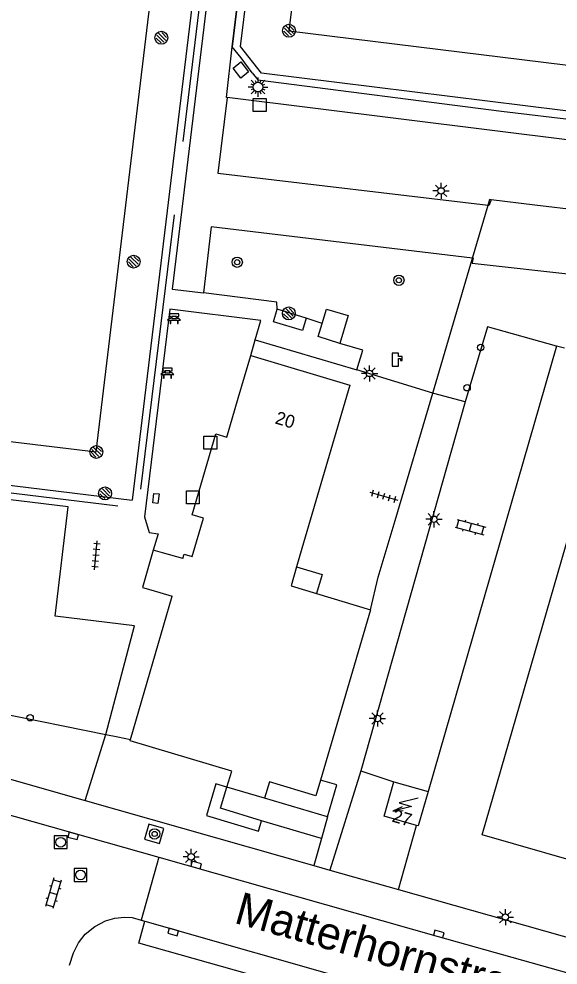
# Model space of a CAD drawing. Extents: x 132994 to 136000, y 393499 to 395512.
# Drawn here: x 134149.4 to 134191.2, y 394727.5 to 394800.7 of the extents above; entities that cross this region are included whole.
import ezdxf

# ---------------------------------------------------------------- set-up
doc = ezdxf.new("R2010")
doc.units = 0
for name, color, linetype in [('bs-afsc-ballenvanger', 7, 'Continuous'), ('bs-afsc-belijning', 7, 'Continuous'), ('bs-afsc-hekwerk laag', 7, 'Continuous'), ('bs-afsc-poort', 7, 'Continuous'), ('bs-afsc-schoonlooprooster', 7, 'Continuous'), ('bs-symb-beregeningsautomaat', 7, 'Continuous'), ('bs-symb-cornervlag', 7, 'Continuous'), ('bs-symb-magneetklep', 7, 'Continuous'), ('bs-symb-sproeier', 7, 'Continuous'), ('bs-symb-veldverlichting', 7, 'Continuous'), ('gg-afsc-hekwerk', 7, 'Continuous'), ('gg-afsc-muur', 7, 'Continuous'), ('gg-anno-huisnummerreeks BGT', 7, 'Continuous'), ('gg-anno-openbare ruimte label', 7, 'Continuous'), ('gg-bbg-hoofdgebouw', 7, 'Continuous'), ('gg-bbg-overig bouwwerk', 7, 'Continuous'), ('gg-knt-trap', 7, 'Continuous'), ('gg-knt-verharding', 7, 'Continuous'), ('gg-knt-verharding nz', 7, 'Continuous'), ('gt-grn-weggrens', 7, 'Continuous'), ('gt-symb-bank', 7, 'Continuous'), ('gt-symb-boom', 7, 'Continuous'), ('gt-symb-klinker verharding', 7, 'Continuous'), ('gt-symb-kolk', 7, 'Continuous'), ('gt-symb-kolk center center', 7, 'Continuous'), ('gt-symb-lichtmast', 7, 'Continuous'), ('gt-symb-pomp', 7, 'Continuous'), ('gt-symb-rioolschacht', 7, 'Continuous'), ('gt-symb-straatmeubilair', 7, 'Continuous'), ('gt-symb-tegel verharding', 7, 'Continuous'), ('gt-symb-trafo symbool', 7, 'Continuous'), ('gt-symb-verkeersbordpaal', 7, 'Continuous'), ('gt-symb-vlaggenmast', 7, 'Continuous')]:
    doc.layers.add(name, color=color, linetype=linetype)

# ---------------------------------------------------------------- blocks, each defined once
blk = doc.blocks.new('gt0-LMAST')
at = {"layer": 'gt-symb-lichtmast'}
for p, q in [((-0.182, 0.173), (-0.447, 0.438)), ((-0.005, 0.246), (-0.005, 0.621)), ((0.172, 0.173), (0.437, 0.438)), ((-0.255, -0.004), (-0.63, -0.004)), ((-0.182, -0.181), (-0.447, -0.446)), ((-0.005, -0.254), (-0.005, -0.629)), ((0.437, -0.446), (0.172, -0.181)), ((0.245, -0.004), (0.62, -0.004))]:
    blk.add_line(p, q, dxfattribs=at)
blk.add_circle((-0.005, -0.004), 0.25, dxfattribs=at)
blk = doc.blocks.new('DUMMY')
at = {"layer": 'gt-symb-straatmeubilair'}
blk.add_lwpolyline([(0.5, -0.5), (-0.5, -0.5), (-0.5, 0.5), (0.5, 0.5)], close=True, dxfattribs=at)
blk = doc.blocks.new('bs0-VELDV')
at = {"layer": 'bs-symb-veldverlichting'}
for p, q in [((0, 0.75), (0, 0.375)), ((-0.375, 0), (-0.75, 0)), ((-0.53, 0.53), (-0.265, 0.265)), ((-0.346, 0.144), (-0.52, 0.215)), ((-0.215, 0.52), (-0.144, 0.346)), ((0.215, 0.52), (0.144, 0.346)), ((0.265, 0.265), (0.53, 0.53)), ((0.346, 0.144), (0.52, 0.215)), ((0.375, 0), (0.75, 0)), ((-0.265, -0.265), (-0.53, -0.53)), ((-0.346, -0.144), (-0.52, -0.215)), ((-0.144, -0.346), (-0.215, -0.52)), ((0, -0.375), (0, -0.75)), ((0.144, -0.346), (0.215, -0.52)), ((0.265, -0.265), (0.53, -0.53)), ((0.346, -0.144), (0.52, -0.215))]:
    blk.add_line(p, q, dxfattribs=at)
blk.add_circle((0, 0), 0.375, dxfattribs=at)
blk = doc.blocks.new('bs0-CORNVLG')
at = {"layer": 'bs-symb-cornervlag'}
for p, q in [((-0.345, 0.203), (0.203, -0.345)), ((-0.212, 0.354), (0.345, -0.203)), ((0.025, 0.399), (0.399, 0.025)), ((-0.399, -0.025), (-0.025, -0.399))]:
    blk.add_line(p, q, dxfattribs=at)
blk.add_circle((0, 0), 0.5, dxfattribs=at)
blk = doc.blocks.new('bs0-BEREGENAUTOM')
at = {"layer": 'bs-symb-beregeningsautomaat'}
for p, q in [((-0.345, 0.203), (0.203, -0.345)), ((-0.212, 0.354), (0.345, -0.203)), ((0.025, 0.399), (0.399, 0.025)), ((-0.399, -0.025), (-0.025, -0.399))]:
    blk.add_line(p, q, dxfattribs=at)
blk.add_circle((0, 0), 0.5, dxfattribs=at)
blk = doc.blocks.new('gt0-POMP')
at = {"layer": 'gt-symb-pomp'}
blk.add_lwpolyline([(-0.242, 0), (0.242, 0), (0.242, 0.609), (0.399, 0.609), (0.399, 0.452), (0.534, 0.452), (0.534, 0.744), (0.242, 0.744), (0.242, 1), (-0.242, 1)], close=True, dxfattribs=at)
blk = doc.blocks.new('gt0-BOOM')
at = {"layer": 'gt-symb-boom'}
for radius in [0.4, 0.2]:
    blk.add_circle((0, 0), radius, dxfattribs=at)
blk = doc.blocks.new('gt0-VPAAL')
at = {"layer": 'gt-symb-verkeersbordpaal'}
blk.add_circle((0, 0), 0.25, dxfattribs=at)
blk = doc.blocks.new('BS0-MAGNKLP')
at = {"layer": 'bs-symb-magneetklep'}
for p, q in [((-0.345, 0.203), (0.203, -0.345)), ((-0.212, 0.354), (0.345, -0.203)), ((0.025, 0.399), (0.399, 0.025)), ((-0.399, -0.025), (-0.025, -0.399))]:
    blk.add_line(p, q, dxfattribs=at)
blk.add_circle((0, 0), 0.5, dxfattribs=at)
blk = doc.blocks.new('bs0-SPROEIER')
at = {"layer": 'bs-symb-sproeier'}
for p, q in [((-0.345, 0.203), (0.203, -0.345)), ((-0.212, 0.354), (0.345, -0.203)), ((0.025, 0.399), (0.399, 0.025)), ((-0.399, -0.025), (-0.025, -0.399))]:
    blk.add_line(p, q, dxfattribs=at)
blk.add_circle((0, 0), 0.5, dxfattribs=at)
blk = doc.blocks.new('gt0-BANK')
at = {"layer": 'gt-symb-bank'}
for p, q in [((-0.504, 0.274), (-0.322, 0.274)), ((-0.314, 0.265), (-0.314, 0.007)), ((-0.308, 0), (-0.266, 0)), ((-0.258, 0.009), (-0.258, 0.265)), ((-0.251, 0.274), (0.252, 0.274)), ((-0.243, 0.547), (-0.243, 0.412)), ((0.244, 0.487), (0.244, 0.547)), ((0.26, 0.265), (0.26, 0.007)), ((0.266, 0), (0.305, 0)), ((0.311, 0.007), (0.311, 0.265)), ((0.319, 0.274), (0.501, 0.274))]:
    blk.add_line(p, q, dxfattribs=at)
for points in [[(-0.362, 0.761), (-0.362, 0.554), (-0.251, 0.554)], [(0.252, 0.554), (0.359, 0.554), (0.359, 0.761), (-0.362, 0.761)], [(-0.251, 0.404), (-0.362, 0.404), (-0.504, 0.274)], [(0.501, 0.274), (0.359, 0.404), (0.244, 0.404)]]:
    blk.add_lwpolyline(points, dxfattribs=at)
for centre, start, end in [((-0.308, 0.007), 180, 270), ((0.266, 0.007), 180, 270), ((0.305, 0.007), 270, 0)]:
    blk.add_arc(centre, 0.00643, start, end, dxfattribs=at)
for points, degree in [([(-0.322, 0.274), (-0.314, 0.273), (-0.314, 0.265)], 2), ([(-0.266, 0), (-0.258, 0), (-0.258, 0.009)], 2), ([(-0.258, 0.265), (-0.257, 0.274), (-0.251, 0.274)], 2), ([(-0.251, 0.554), (-0.243, 0.553), (-0.243, 0.547)], 2), ([(-0.243, 0.412), (-0.243, 0.404), (-0.251, 0.404)], 2), ([(-0.18, 0.554), (0, 0.554), (0.18, 0.554), (0.189, 0.553), (0.189, 0.547), (0.189, 0.48), (0.189, 0.412), (0.189, 0.404), (0.18, 0.404), (0, 0.404), (-0.18, 0.404), (-0.188, 0.404), (-0.188, 0.412), (-0.188, 0.48), (-0.188, 0.547), (-0.186, 0.554), (-0.18, 0.554)], 3), ([(0.244, 0.547), (0.245, 0.554), (0.252, 0.554)], 2), ([(0.244, 0.404), (0.244, 0.462), (0.244, 0.487)], 2), ([(0.252, 0.274), (0.26, 0.273), (0.26, 0.265)], 2), ([(0.311, 0.265), (0.312, 0.274), (0.319, 0.274)], 2)]:
    blk.add_open_spline(points, degree=degree, dxfattribs=at)
blk = doc.blocks.new('gt0-TEG1')
at = {"layer": 'gt-symb-tegel verharding'}
for p, q in [((-1.125, 0), (1.125, 0)), ((-0.9, -0.25), (-0.9, 0.25)), ((-0.45, -0.25), (-0.45, 0.25)), ((0, -0.25), (0, 0.25)), ((0.45, -0.25), (0.45, 0.25)), ((0.9, -0.25), (0.9, 0.25))]:
    blk.add_line(p, q, dxfattribs=at)
blk = doc.blocks.new('gt0-KOLKCC')
at = {"layer": 'gt-symb-kolk center center'}
blk.add_lwpolyline([(-0.375, 0.2), (0.375, 0.2), (0.375, -0.2), (-0.375, -0.2)], close=True, dxfattribs=at)
blk = doc.blocks.new('gt0-VMAST')
at = {"layer": 'gt-symb-vlaggenmast'}
blk.add_circle((0, 0), 0.25, dxfattribs=at)
blk = doc.blocks.new('gt0-RS')
at = {"layer": 'gt-symb-rioolschacht'}
blk.add_lwpolyline([(-0.5, -0.5), (0.5, -0.5), (0.5, 0.5), (-0.5, 0.5)], close=True, dxfattribs=at)
blk.add_circle((0, 0), 0.375, dxfattribs=at)
blk = doc.blocks.new('gt0-KOLK')
at = {"layer": 'gt-symb-kolk'}
blk.add_lwpolyline([(0, 0), (0.375, 0), (0.375, 0.4), (-0.375, 0.4), (-0.375, 0), (0, 0)], dxfattribs=at)
blk = doc.blocks.new('gt0-HSP')
at = {"layer": 'gt-symb-trafo symbool'}
for points in [[(0.771, 0.746), (-0.529, -0.004), (0.471, -0.004), (-0.829, -0.754)], [(-0.217, -0.24), (-0.829, -0.754), (-0.077, -0.48)]]:
    blk.add_lwpolyline(points, dxfattribs=at)
blk = doc.blocks.new('gt0-KL1')
at = {"layer": 'gt-symb-klinker verharding'}
for p, q in [((-1.15, 0.3), (1.15, 0.3)), ((-1, -0.3), (-1, 0.3)), ((-0.5, 0.3), (-0.5, 0.45)), ((0, -0.3), (0, 0.3)), ((0.5, 0.3), (0.5, 0.45)), ((1, -0.3), (1, 0.3)), ((-1.15, -0.3), (1.15, -0.3)), ((-0.5, -0.45), (-0.5, -0.3)), ((0.5, -0.45), (0.5, -0.3))]:
    blk.add_line(p, q, dxfattribs=at)

msp = doc.modelspace()

# ---------------------------------------------------------------- linework, layer by layer
at = {"layer": 'bs-afsc-ballenvanger'}
msp.add_line((134186.824, 394793.535), (134202.389, 394791.68), dxfattribs=at)
at = {"layer": 'bs-afsc-belijning'}
for points in [[(134155.44, 394767.167), (134167.37, 394866.482), (134103.775, 394874.106), (134091.908, 394774.816), (134155.44, 394767.167)], [(134277.408, 394851.045), (134178.173, 394863.209), (134170.357, 394799.755), (134269.563, 394787.552), (134277.408, 394851.045)]]:
    msp.add_lwpolyline(points, dxfattribs=at)
at = {"layer": 'bs-afsc-hekwerk laag'}
for p, q in [((134165.957, 394798.525), (134168.18, 394816.566)), ((134166.655, 394797.667), (134165.957, 394798.525)), ((134158.899, 394764.295), (134161.488, 394785.525))]:
    msp.add_line(p, q, dxfattribs=at)
for points in [[(134162.178, 394791.188), (134171.721, 394869.942), (134101.145, 394878.386)], [(134167.52, 394796.502), (134167.956, 394795.951), (134186.824, 394793.535)], [(134157.111, 394762.967), (134147.122, 394764.187), (134146.653, 394760.287)]]:
    msp.add_lwpolyline(points, dxfattribs=at)
at = {"layer": 'bs-afsc-poort'}
for p, q in [((134167.52, 394796.502), (134166.655, 394797.667)), ((134177.277, 394757.483), (134178.57, 394761.861))]:
    msp.add_line(p, q, dxfattribs=at)
at = {"layer": 'bs-afsc-schoonlooprooster'}
msp.add_lwpolyline([(134166.619, 394796.079), (134166.026, 394796.862), (134166.633, 394797.362), (134167.226, 394796.58), (134166.619, 394796.079)], dxfattribs=at)
at = {"layer": 'gg-afsc-hekwerk'}
for p, q in [((134186.004, 394786.709), (134189.4, 394786.3)), ((134184.572, 394782.169), (134185.783, 394786.264)), ((134189.4, 394786.3), (134201.637, 394784.828)), ((134181.486, 394771.728), (134184.572, 394782.169)), ((134178.57, 394761.861), (134181.486, 394771.728)), ((134177.277, 394757.483), (134178.57, 394761.861)), ((134176.67, 394754.95), (134177.277, 394757.483)), ((134146.602, 394747.262), (134156.167, 394745.307)), ((134156.167, 394745.307), (134157.103, 394745.116)), ((134157.103, 394745.116), (134158.086, 394744.915))]:
    msp.add_line(p, q, dxfattribs=at)
msp.add_lwpolyline([(134185.783, 394786.264), (134185.917, 394786.719), (134186.004, 394786.709)], dxfattribs=at)
at = {"layer": 'gg-afsc-muur'}
msp.add_line((134172.88, 394737.273), (134168.242, 394738.627), dxfattribs=at)
at = {"layer": 'gg-bbg-hoofdgebouw'}
for p, q in [((134166.436, 394771.335), (134167.4, 394774.63)), ((134167.4, 394774.63), (134175.07, 394772.33)), ((134175.07, 394772.33), (134171.365, 394759.694)), ((134160.574, 394759.371), (134159.845, 394759.583)), ((134162.15, 394758.914), (134160.574, 394759.371)), ((134171.365, 394759.694), (134170.951, 394758.28)), ((134159.674, 394756.498), (134160.35, 394756.302)), ((134158.086, 394744.915), (134161.31, 394756.024)), ((134160.35, 394756.302), (134161.31, 394756.024)), ((134172.482, 394756.217), (134176.67, 394754.95)), ((134176.67, 394754.95), (134172.805, 394741.772)), ((134158.061, 394744.83), (134158.086, 394744.915)), ((134168.475, 394740.375), (134165.558, 394741.246)), ((134178.487, 394741.656), (134181.133, 394740.892))]:
    msp.add_line(p, q, dxfattribs=at)
for points in [[(134164.69, 394768.57), (134165.55, 394768.31), (134166.436, 394771.335)], [(134162.15, 394758.914), (134162.25, 394759.26), (134162.87, 394759.08), (134163.73, 394762.04), (134162.86, 394762.3), (134164.69, 394768.57)], [(134159.845, 394759.583), (134159.006, 394756.692), (134159.674, 394756.498)], [(134170.951, 394758.28), (134170.52, 394756.81), (134172.482, 394756.217)], [(134165.558, 394741.246), (134165.923, 394742.474), (134158.061, 394744.83)], [(134172.805, 394741.772), (134172.448, 394740.553), (134168.861, 394741.643), (134168.475, 394740.375)], [(134180.224, 394738.273), (134177.719, 394738.997), (134178.487, 394741.656)], [(134181.133, 394740.892), (134180.364, 394738.232), (134180.224, 394738.273)]]:
    msp.add_lwpolyline(points, dxfattribs=at)
at = {"layer": 'gg-bbg-overig bouwwerk'}
msp.add_line((134171.686, 394777.517), (134169.446, 394778.212), dxfattribs=at)
for points in [[(134171.686, 394777.517), (134171.398, 394776.566), (134169.164, 394777.243), (134169.446, 394778.212)], [(134172.924, 394777.109), (134173.258, 394778.206), (134174.947, 394777.715), (134174.292, 394775.57)], [(134174.292, 394775.57), (134172.62, 394776.113), (134172.924, 394777.109)]]:
    msp.add_lwpolyline(points, dxfattribs=at)
at = {"layer": 'gg-knt-trap'}
msp.add_lwpolyline([(134170.951, 394758.28), (134172.931, 394757.7), (134172.482, 394756.217)], dxfattribs=at)
at = {"layer": 'gg-knt-verharding'}
for p, q in [((134174.208, 394865.606), (134165.957, 394798.525)), ((134186.004, 394786.709), (134185.869, 394786.254)), ((134185.783, 394786.264), (134185.869, 394786.254)), ((134184.538, 394781.782), (134184.65, 394782.16)), ((134184.65, 394782.16), (134184.572, 394782.169)), ((134184.538, 394781.782), (134193.401, 394780.781)), ((134172.924, 394777.109), (134171.686, 394777.517)), ((134167.4, 394774.63), (134167.745, 394775.834)), ((134191.697, 394775.188), (134191.068, 394775.365)), ((134181.486, 394771.728), (134175.62, 394773.528)), ((134184.014, 394771.053), (134175.925, 394742.491)), ((134156.167, 394745.307), (134158.397, 394753.714)), ((134154.566, 394740.2), (134156.167, 394745.307)), ((134145.344, 394742.815), (134154.566, 394740.2)), ((134175.925, 394742.491), (134178.487, 394741.656)), ((134173.354, 394738.944), (134168.475, 394740.375)), ((134154.566, 394740.2), (134172.286, 394735.176)), ((134147.106, 394739.55), (134160.289, 394735.815)), ((134178.827, 394733.321), (134180.224, 394738.273)), ((134160.289, 394735.815), (134158.903, 394730.951)), ((134172.286, 394735.176), (134173.53, 394734.823)), ((134173.53, 394734.823), (134178.827, 394733.321)), ((134178.827, 394733.321), (134197.916, 394727.909)), ((134158.903, 394730.951), (134159.201, 394730.868))]:
    msp.add_line(p, q, dxfattribs=at)
for points in [[(134099.567, 394877.613), (134099.699, 394878.623), (134172.217, 394869.856), (134161.32, 394779.755), (134163.751, 394779.477)], [(134095.727, 394834.622), (134100.725, 394877.879), (134171.047, 394869.434), (134158.216, 394763.435)], [(134209.061, 394791.41), (134168.228, 394796.48), (134166.617, 394798.541), (134174.873, 394865.433), (134176.922, 394866.987), (134279.499, 394854.329), (134281.107, 394852.35), (134272.84, 394785.411), (134270.928, 394783.895), (134229.942, 394788.858)], [(134285.871, 394807.641), (134276.995, 394800.952), (134274.548, 394781.096), (134232.422, 394786.302), (134230.919, 394784.972), (134207.107, 394787.892), (134205.988, 394789.572), (134165.574, 394794.586)], [(134165.574, 394794.586), (134165.514, 394794.593), (134165.957, 394798.525)], [(134165.574, 394794.586), (134164.853, 394788.731), (134185.783, 394786.264)], [(134184.572, 394782.169), (134164.335, 394784.592), (134163.751, 394779.477)], [(134169.446, 394778.212), (134169.421, 394778.751), (134163.751, 394779.477)], [(134167.745, 394775.834), (134168.174, 394777.332), (134161.139, 394778.206), (134159.182, 394762.16), (134159.528, 394760.948), (134160.218, 394760.845), (134159.845, 394759.583)], [(134191.068, 394775.365), (134185.744, 394776.859), (134184.014, 394771.053)], [(134175.62, 394773.528), (134176.073, 394775.054), (134174.292, 394775.57)], [(134184.014, 394771.053), (134181.585, 394771.698), (134181.486, 394771.728)], [(134153.258, 394762.921), (134146.647, 394763.725), (134146.775, 394764.827), (134158.216, 394763.435)], [(134158.397, 394753.714), (134152.249, 394754.476), (134153.258, 394762.921)], [(134165.558, 394741.246), (134164.704, 394741.501), (134163.982, 394739.053), (134167.998, 394737.838), (134168.242, 394738.627)], [(134168.242, 394738.627), (134165.067, 394739.615), (134165.558, 394741.246)], [(134173.354, 394738.944), (134174.061, 394741.403), (134172.805, 394741.772)], [(134160.665, 394738.04), (134159.512, 394738.368), (134159.169, 394737.21), (134160.328, 394736.866), (134160.665, 394738.04)], [(134160.289, 394735.815), (134181.9, 394729.692), (134200.679, 394724.428), (134215.729, 394720.107)], [(134153.372, 394727.456), (134153.675, 394728.428), (134154.051, 394729.194), (134154.586, 394729.859), (134155.321, 394730.453), (134156.154, 394730.899), (134156.881, 394731.107), (134157.633, 394731.177), (134158.219, 394731.141), (134158.903, 394730.951)], [(134176.194, 394726.021), (134175.747, 394724.361), (134158.726, 394729.168), (134159.201, 394730.868)]]:
    msp.add_lwpolyline(points, dxfattribs=at)
at = {"layer": 'gg-knt-verharding nz'}
for p, q in [((134191.068, 394775.365), (134181.133, 394740.892)), ((134175.925, 394742.491), (134173.53, 394734.823)), ((134173.354, 394738.944), (134172.88, 394737.273)), ((134172.88, 394737.273), (134172.286, 394735.176)), ((134159.201, 394730.868), (134176.194, 394726.021))]:
    msp.add_line(p, q, dxfattribs=at)
msp.add_lwpolyline([(134205.687, 394772.37), (134194.84, 394734.816), (134185.33, 394737.558), (134196.19, 394775.071), (134197.322, 394774.749)], dxfattribs=at)
at = {"layer": 'gt-grn-weggrens'}
msp.add_line((134167.745, 394775.834), (134175.62, 394773.528), dxfattribs=at)

# ---------------------------------------------------------------- block references
at = {"layer": 'bs-symb-beregeningsautomaat'}
msp.add_blockref('bs0-BEREGENAUTOM', (134170.346, 394777.889), dxfattribs=at)
at = {"layer": 'bs-symb-cornervlag'}
for p in [(134170.357, 394799.755), (134155.44, 394767.167)]:
    msp.add_blockref('bs0-CORNVLG', p, dxfattribs=at)
at = {"layer": 'bs-symb-magneetklep'}
msp.add_blockref('BS0-MAGNKLP', (134156.12, 394763.962), dxfattribs=at)
at = {"layer": 'bs-symb-sproeier'}
for p in [(134160.476, 394799.212), (134158.329, 394781.894)]:
    msp.add_blockref('bs0-SPROEIER', p, dxfattribs=at)
at = {"layer": 'bs-symb-veldverlichting'}
msp.add_blockref('bs0-VELDV', (134167.96, 394795.397), dxfattribs=at)
at = {"layer": 'gt-symb-bank'}
for p in [(134161.468, 394777.101), (134160.952, 394772.889)]:
    msp.add_blockref('gt0-BANK', p, dxfattribs=at)
at = {"layer": 'gt-symb-boom'}
for p in [(134166.348, 394781.849), (134178.867, 394780.451), (134159.957, 394737.616)]:
    msp.add_blockref('gt0-BOOM', p, dxfattribs=at)
at = {"layer": 'gt-symb-klinker verharding'}
for p, rotation in [((134184.41, 394761.345), -15.008913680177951), ((134152.112, 394733.022), -106.26020470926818)]:
    msp.add_blockref('gt0-KL1', p, dxfattribs=dict(at, rotation=rotation))
at = {"layer": 'gt-symb-kolk'}
for p, rotation in [((134153.702, 394737.66), 164.28274756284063), ((134163.114, 394735.01), -15.787947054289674), ((134161.442, 394730.229), 164.08453224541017), ((134181.9, 394729.692), -15.662106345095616)]:
    msp.add_blockref('gt0-KOLK', p, dxfattribs=dict(at, rotation=rotation))
at = {"layer": 'gt-symb-kolk center center', "rotation": 83.56266815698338}
msp.add_blockref('gt0-KOLKCC', (134160.059, 394763.57), dxfattribs=at)
at = {"layer": 'gt-symb-lichtmast'}
for p in [(134182.139, 394787.369), (134176.607, 394773.249), (134181.588, 394761.962), (134177.211, 394746.548), (134162.786, 394735.844), (134187.118, 394731.184)]:
    msp.add_blockref('gt0-LMAST', p, dxfattribs=at)
at = {"layer": 'gt-symb-pomp'}
msp.add_blockref('gt0-POMP', (134178.597, 394773.8), dxfattribs=at)
at = {"layer": 'gt-symb-rioolschacht'}
for p in [(134152.685, 394736.976), (134154.215, 394734.448)]:
    msp.add_blockref('gt0-RS', p, dxfattribs=at)
at = {"layer": 'gt-symb-straatmeubilair'}
for p in [(134168.092, 394794.017), (134164.264, 394767.883), (134162.917, 394763.665)]:
    msp.add_blockref('DUMMY', p, dxfattribs=at)
at = {"layer": 'gt-symb-tegel verharding'}
for p, rotation in [((134177.704, 394763.745), -15.898187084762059), ((134155.413, 394759.168), 84.66555996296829)]:
    msp.add_blockref('gt0-TEG1', p, dxfattribs=dict(at, rotation=rotation))
at = {"layer": 'gt-symb-trafo symbool', "rotation": -16.13420459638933}
msp.add_blockref('gt0-HSP', (134179.407, 394739.879), dxfattribs=at)
at = {"layer": 'gt-symb-verkeersbordpaal'}
for p in [(134185.203, 394775.25), (134184.151, 394772.135)]:
    msp.add_blockref('gt0-VPAAL', p, dxfattribs=at)
at = {"layer": 'gt-symb-vlaggenmast'}
msp.add_blockref('gt0-VMAST', (134150.313, 394746.606), dxfattribs=at)

# ---------------------------------------------------------------- texts
at = {"layer": 'gg-anno-huisnummerreeks BGT'}
for s, rotation, p in [('20', 343.3, (134169.217, 394769.387)), ('27', 343.9, (134178.269, 394738.586))]:
    msp.add_text(s, height=1, rotation=rotation, dxfattribs=at).set_placement(p)
at = {"layer": 'gg-anno-openbare ruimte label'}
msp.add_text('Matterhornstraat', height=2.5, rotation=344.2, dxfattribs=at).set_placement((134166.022, 394730.756))

doc.saveas('drawing.dxf')
